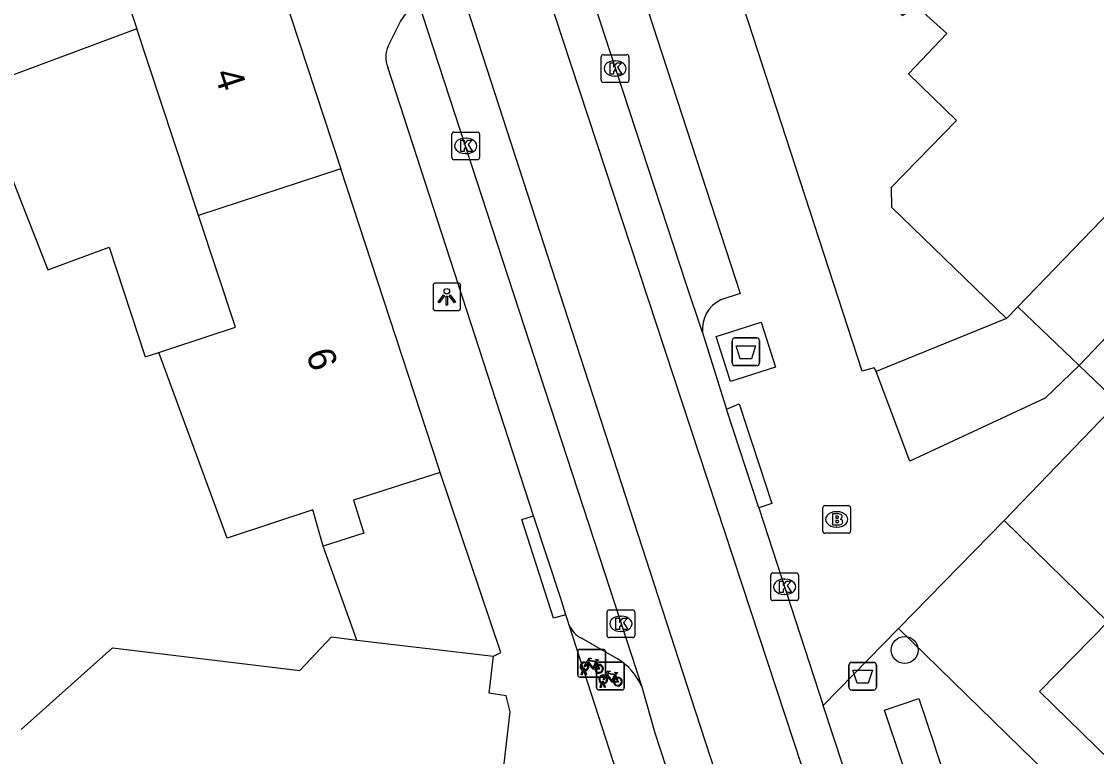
# Model space of a CAD drawing. Extents: x 160356 to 161355, y 381727 to 382845.
# Drawn here: x 160881.28 to 160920.14, y 382653.06 to 382679.63 of the extents above; entities that cross this region are included whole.
import ezdxf

# ---------------------------------------------------------------- set-up
doc = ezdxf.new("R2010")
doc.units = 0
for name, color, linetype in [('IMGEO_Afval_apart_plaats', 7, 'Continuous'), ('IMGEO_Afvalbak', 7, 'Continuous'), ('IMGEO_Boom', 7, 'Continuous'), ('IMGEO_Brandkraan', 7, 'Continuous'), ('IMGEO_Fietsenrek', 7, 'Continuous'), ('IMGEO_Hek', 7, 'Continuous'), ('IMGEO_Kolk', 7, 'Continuous'), ('IMGEO_Lichtpunt', 7, 'Continuous'), ('IMGEO_Muur', 7, 'Continuous'), ('IMGEO_Pand', 7, 'Continuous'), ('IMGEO_Pand_nummerreeks', 7, 'Continuous'), ('IMGEO_Rijbaan_lokaal_gesloten', 7, 'Continuous'), ('IMGEO_Voetpad_gesloten', 7, 'Continuous'), ('IMGEO_Voetpad_open', 7, 'Continuous')]:
    doc.layers.add(name, color=color, linetype=linetype)

msp = doc.modelspace()

# ---------------------------------------------------------------- linework, layer by layer
at = {"layer": 'IMGEO_Afval_apart_plaats'}
for p, q in [((160906.967, 382667.29), (160906.967, 382668.09)), ((160906.967, 382668.09), (160906.967, 382667.29)), ((160907.067, 382668.19), (160907.857, 382668.19)), ((160907.857, 382668.19), (160907.067, 382668.19)), ((160907.957, 382668.09), (160907.957, 382667.29)), ((160907.957, 382667.29), (160907.957, 382668.09)), ((160907.857, 382667.19), (160907.067, 382667.19)), ((160907.067, 382667.19), (160907.857, 382667.19))]:
    msp.add_line(p, q, dxfattribs=at)
msp.add_lwpolyline([(160907.11, 382667.904), (160907.814, 382667.904), (160907.665, 382667.434), (160907.259, 382667.434), (160907.11, 382667.904)], dxfattribs=at)
for centre, start, end in [((160907.067, 382668.09), 90, 180), ((160907.067, 382668.09), 90, 180), ((160907.857, 382668.09), 0, 90), ((160907.857, 382668.09), 360, 90), ((160907.067, 382667.29), 180, 270), ((160907.067, 382667.29), 180, 270), ((160907.857, 382667.29), 270, 0), ((160907.857, 382667.29), 270, 0)]:
    msp.add_arc(centre, 0.1, start, end, dxfattribs=at)
at = {"layer": 'IMGEO_Afvalbak'}
for p, q in [((160911.191, 382655.562), (160911.191, 382656.362)), ((160911.191, 382656.362), (160911.191, 382655.562)), ((160911.291, 382656.462), (160912.081, 382656.462)), ((160912.081, 382656.462), (160911.291, 382656.462)), ((160912.181, 382656.362), (160912.181, 382655.562)), ((160912.181, 382655.562), (160912.181, 382656.362)), ((160912.081, 382655.462), (160911.291, 382655.462)), ((160911.291, 382655.462), (160912.081, 382655.462))]:
    msp.add_line(p, q, dxfattribs=at)
msp.add_lwpolyline([(160911.334, 382656.176), (160912.038, 382656.176), (160911.889, 382655.706), (160911.483, 382655.706), (160911.334, 382656.176)], dxfattribs=at)
for centre, start, end in [((160911.291, 382656.362), 90, 180), ((160911.291, 382656.362), 90, 180), ((160912.081, 382656.362), 0, 90), ((160912.081, 382656.362), 360, 90), ((160911.291, 382655.562), 180, 270), ((160911.291, 382655.562), 180, 270), ((160912.081, 382655.562), 270, 0), ((160912.081, 382655.562), 270, 0)]:
    msp.add_arc(centre, 0.1, start, end, dxfattribs=at)
at = {"layer": 'IMGEO_Boom'}
msp.add_circle((160913.207, 382656.912), 0.489, dxfattribs=at)
at = {"layer": 'IMGEO_Brandkraan'}
for p, q in [((160910.321, 382662.129), (160911.173, 382662.129)), ((160910.246, 382661.203), (160910.246, 382662.055)), ((160910.734, 382661.909), (160910.759, 382661.909)), ((160911.247, 382662.055), (160911.247, 382661.203)), ((160910.757, 382661.349), (160910.732, 382661.349)), ((160911.173, 382661.129), (160910.321, 382661.129))]:
    msp.add_line(p, q, dxfattribs=at)
for points in [[(160910.321, 382662.129), (160911.173, 382662.129)], [(160910.246, 382661.203), (160910.246, 382662.055)], [(160910.594, 382661.829), (160910.594, 382661.429), (160910.807, 382661.429)], [(160910.825, 382661.829), (160910.594, 382661.829)], [(160910.773, 382661.748), (160910.719, 382661.748), (160910.719, 382661.672)], [(160911.247, 382662.055), (160911.247, 382661.203)], [(160910.719, 382661.672), (160910.772, 382661.672)], [(160910.781, 382661.596), (160910.719, 382661.596), (160910.719, 382661.515)], [(160910.719, 382661.515), (160910.781, 382661.515)], [(160911.173, 382661.129), (160910.321, 382661.129)]]:
    msp.add_lwpolyline(points, dxfattribs=at)
for centre, radius, start, end in [((160910.323, 382662.053), 0.0765, 91.552, 178.448), ((160910.323, 382662.053), 0.0765, 91.552, 178.448), ((160911.171, 382662.053), 0.0765, 1.552, 88.448), ((160911.171, 382662.053), 0.0765, 1.552, 88.448), ((160910.774, 382661.71), 0.0379, 267.8285, 90.9355), ((160910.829, 382661.684), 0.145, 59.4692, 91.5367), ((160910.854, 382661.731), 0.0922, 285.5137, 58.1501), ((160910.782, 382661.555), 0.0404, 269.8759, 90.5077), ((160910.813, 382661.68), 0.251, 268.6676, 293.5347), ((160910.859, 382661.539), 0.105, 301.3115, 78.989), ((160910.323, 382661.205), 0.0765, 181.552, 268.448), ((160910.323, 382661.205), 0.0765, 181.552, 268.448), ((160911.171, 382661.205), 0.0765, 271.552, 358.448), ((160911.171, 382661.205), 0.0765, 271.552, 358.448)]:
    msp.add_arc(centre, radius, start, end, dxfattribs=at)
for centre, major_axis, ratio, start_param, end_param in [((160910.733, 382661.629), (-0.387, 0.002), 0.722429, 4.712389, 7.853982), ((160910.758, 382661.629), (-0.39, 0.002), 0.717154, 1.570796, 4.712389)]:
    msp.add_ellipse(centre, major_axis=major_axis, ratio=ratio, start_param=start_param, end_param=end_param, dxfattribs=at)
at = {"layer": 'IMGEO_Fietsenrek'}
for p, q in [((160901.387, 382656.006), (160901.387, 382656.847)), ((160901.387, 382656.847), (160901.387, 382656.006)), ((160901.462, 382656.931), (160902.303, 382656.931)), ((160902.303, 382656.931), (160901.462, 382656.931)), ((160902.387, 382656.856), (160902.387, 382656.015)), ((160902.387, 382656.015), (160902.387, 382656.856)), ((160902.069, 382655.54), (160902.069, 382656.381)), ((160902.069, 382656.381), (160902.069, 382655.54)), ((160902.074, 382656.48), (160902.11, 382656.385)), ((160902.144, 382656.465), (160902.985, 382656.465)), ((160902.985, 382656.465), (160902.144, 382656.465)), ((160903.069, 382656.39), (160903.069, 382655.549)), ((160903.069, 382655.549), (160903.069, 382656.39)), ((160902.312, 382655.931), (160901.471, 382655.931)), ((160901.471, 382655.931), (160902.312, 382655.931)), ((160901.514, 382656.015), (160901.553, 382656.175)), ((160901.548, 382656.015), (160901.514, 382656.015)), ((160901.583, 382656.163), (160901.548, 382656.015)), ((160901.625, 382656.187), (160901.624, 382656.191)), ((160901.666, 382656.015), (160901.632, 382656.157)), ((160901.656, 382656.198), (160901.657, 382656.191)), ((160901.664, 382656.161), (160901.699, 382656.015)), ((160901.699, 382656.015), (160901.666, 382656.015)), ((160902.756, 382656.014), (160902.792, 382655.919)), ((160902.196, 382655.549), (160902.235, 382655.709)), ((160902.23, 382655.549), (160902.196, 382655.549)), ((160902.265, 382655.697), (160902.23, 382655.549)), ((160902.307, 382655.721), (160902.306, 382655.725)), ((160902.348, 382655.549), (160902.314, 382655.691)), ((160902.338, 382655.732), (160902.339, 382655.725)), ((160902.346, 382655.695), (160902.381, 382655.549)), ((160902.381, 382655.549), (160902.348, 382655.549)), ((160902.994, 382655.465), (160902.153, 382655.465)), ((160902.153, 382655.465), (160902.994, 382655.465))]:
    msp.add_line(p, q, dxfattribs=at)
for points in [[(160901.721, 382656.405), (160901.669, 382656.315), (160901.629, 382656.29), (160901.63, 382656.337), (160901.685, 382656.431)], [(160901.7, 382656.457), (160901.795, 382656.621), (160901.881, 382656.607), (160901.883, 382656.598), (160901.827, 382656.587), (160901.8, 382656.542), (160902.056, 382656.501)], [(160901.996, 382656.213), (160901.946, 382656.213), (160901.755, 382656.464), (160901.736, 382656.432)], [(160902.043, 382656.476), (160901.786, 382656.517), (160901.769, 382656.488), (160901.936, 382656.268), (160902.043, 382656.476)], [(160902.091, 382656.378), (160902.061, 382656.455), (160901.952, 382656.237), (160901.995, 382656.237)], [(160902.025, 382656.237), (160902.145, 382656.236), (160902.101, 382656.35)], [(160902.121, 382656.357), (160902.176, 382656.212), (160902.026, 382656.212)], [(160902.056, 382656.501), (160902.081, 382656.55), (160902.075, 382656.554), (160902.052, 382656.558), (160902.04, 382656.565), (160902.039, 382656.568), (160902.041, 382656.573), (160902.136, 382656.558), (160902.138, 382656.548), (160902.128, 382656.535), (160902.116, 382656.529), (160902.102, 382656.535), (160902.074, 382656.48)], [(160902.403, 382655.939), (160902.351, 382655.849), (160902.311, 382655.824), (160902.312, 382655.871), (160902.367, 382655.965)], [(160902.382, 382655.991), (160902.477, 382656.155), (160902.563, 382656.141), (160902.565, 382656.132), (160902.509, 382656.121), (160902.482, 382656.076), (160902.738, 382656.035)], [(160902.678, 382655.747), (160902.628, 382655.747), (160902.437, 382655.998), (160902.418, 382655.966)], [(160902.725, 382656.01), (160902.468, 382656.051), (160902.451, 382656.022), (160902.618, 382655.802), (160902.725, 382656.01)], [(160902.773, 382655.912), (160902.743, 382655.989), (160902.634, 382655.771), (160902.677, 382655.771)], [(160902.707, 382655.771), (160902.827, 382655.77), (160902.783, 382655.884)], [(160902.803, 382655.891), (160902.858, 382655.746), (160902.708, 382655.746)], [(160902.738, 382656.035), (160902.763, 382656.084), (160902.757, 382656.088), (160902.734, 382656.092), (160902.722, 382656.099), (160902.721, 382656.102), (160902.723, 382656.107), (160902.818, 382656.092), (160902.82, 382656.082), (160902.81, 382656.069), (160902.798, 382656.063), (160902.784, 382656.069), (160902.756, 382656.014)]]:
    msp.add_lwpolyline(points, dxfattribs=at)
for centre, radius, start, end in [((160901.465, 382656.853), 0.0779, 92.4484, 184.2845), ((160901.465, 382656.853), 0.0779, 92.4484, 184.2845), ((160902.309, 382656.853), 0.0779, 2.4484, 94.2845), ((160902.309, 382656.853), 0.0779, 2.4484, 94.2845), ((160901.627, 382656.316), 0.159, 62.6766, 242.1369), ((160901.627, 382656.316), 0.129, 63.3192, 238.903), ((160901.627, 382656.316), 0.129, 283.6043, 43.4302), ((160901.627, 382656.316), 0.159, 283.5766, 46.6042), ((160902.154, 382656.232), 0.159, 113.3408, 178.3217), ((160902.154, 382656.232), 0.159, 187.0065, 105.7708), ((160902.154, 382656.232), 0.129, 113.923, 177.9556), ((160902.154, 382656.232), 0.129, 188.6715, 104.5883), ((160902.147, 382656.387), 0.0779, 92.4484, 184.2845), ((160902.147, 382656.387), 0.0779, 92.4484, 184.2845), ((160902.991, 382656.387), 0.0779, 2.4484, 94.2845), ((160902.991, 382656.387), 0.0779, 2.4484, 94.2845), ((160901.465, 382656.009), 0.0779, 182.4484, 274.2845), ((160901.465, 382656.009), 0.0779, 182.4484, 274.2845), ((160901.607, 382656.187), 0.0499, 12.8025, 158.6934), ((160901.627, 382656.316), 0.159, 253.9967, 271.7867), ((160901.607, 382656.187), 0.0174, 12.8025, 163.4502), ((160901.627, 382656.316), 0.129, 253.415, 269.0204), ((160902.309, 382655.85), 0.159, 62.6766, 242.1369), ((160902.309, 382655.85), 0.129, 63.3192, 238.903), ((160902.309, 382656.009), 0.0779, 272.4484, 4.2845), ((160902.309, 382656.009), 0.0779, 272.4484, 4.2845), ((160902.309, 382655.85), 0.129, 283.6043, 43.4302), ((160902.309, 382655.85), 0.159, 283.5766, 46.6042), ((160902.836, 382655.766), 0.159, 113.3408, 178.3217), ((160902.836, 382655.766), 0.159, 187.0065, 105.7708), ((160902.836, 382655.766), 0.129, 113.923, 177.9556), ((160902.836, 382655.766), 0.129, 188.6715, 104.5883), ((160902.147, 382655.543), 0.0779, 182.4484, 274.2845), ((160902.147, 382655.543), 0.0779, 182.4484, 274.2845), ((160902.289, 382655.721), 0.0499, 12.8025, 158.6934), ((160902.309, 382655.85), 0.159, 253.9967, 271.7867), ((160902.289, 382655.721), 0.0174, 12.8025, 163.4502), ((160902.309, 382655.85), 0.129, 253.415, 269.0204), ((160902.991, 382655.543), 0.0779, 272.4484, 4.2845), ((160902.991, 382655.543), 0.0779, 272.4484, 4.2845)]:
    msp.add_arc(centre, radius, start, end, dxfattribs=at)
at = {"layer": 'IMGEO_Hek'}
msp.add_lwpolyline([(160919.514, 382667.199), (160929.03, 382677.173)], dxfattribs=at)
at = {"layer": 'IMGEO_Kolk'}
for p, q in [((160902.311, 382678.43), (160903.163, 382678.43)), ((160902.236, 382677.504), (160902.236, 382678.356)), ((160902.724, 382678.21), (160902.749, 382678.21)), ((160903.237, 382678.356), (160903.237, 382677.504)), ((160902.747, 382677.65), (160902.722, 382677.65)), ((160903.163, 382677.43), (160902.311, 382677.43)), ((160896.835, 382674.708), (160896.835, 382675.56)), ((160896.91, 382675.634), (160897.762, 382675.634)), ((160897.323, 382675.414), (160897.348, 382675.414)), ((160897.836, 382675.56), (160897.836, 382674.708)), ((160897.762, 382674.634), (160896.91, 382674.634)), ((160897.346, 382674.854), (160897.321, 382674.854)), ((160908.364, 382658.768), (160908.364, 382659.62)), ((160908.439, 382659.694), (160909.291, 382659.694)), ((160908.852, 382659.474), (160908.877, 382659.474)), ((160909.365, 382659.62), (160909.365, 382658.768)), ((160909.291, 382658.694), (160908.439, 382658.694)), ((160908.875, 382658.914), (160908.85, 382658.914)), ((160902.446, 382657.43), (160902.446, 382658.282)), ((160902.521, 382658.356), (160903.373, 382658.356)), ((160903.447, 382658.282), (160903.447, 382657.43)), ((160902.934, 382658.136), (160902.959, 382658.136)), ((160902.957, 382657.576), (160902.932, 382657.576)), ((160903.373, 382657.356), (160902.521, 382657.356))]:
    msp.add_line(p, q, dxfattribs=at)
for points in [[(160902.311, 382678.43), (160903.163, 382678.43)], [(160902.236, 382677.504), (160902.236, 382678.356)], [(160902.557, 382678.13), (160902.68, 382678.13), (160902.68, 382677.979), (160902.81, 382678.13), (160902.974, 382678.13), (160902.828, 382677.979), (160902.981, 382677.73), (160902.829, 382677.73), (160902.744, 382677.894), (160902.68, 382677.827), (160902.68, 382677.73), (160902.557, 382677.73), (160902.557, 382678.13)], [(160903.237, 382678.356), (160903.237, 382677.504)], [(160903.163, 382677.43), (160902.311, 382677.43)], [(160896.835, 382674.708), (160896.835, 382675.56)], [(160896.91, 382675.634), (160897.762, 382675.634)], [(160897.156, 382675.334), (160897.279, 382675.334), (160897.279, 382675.183), (160897.409, 382675.334), (160897.573, 382675.334), (160897.427, 382675.183), (160897.58, 382674.934), (160897.428, 382674.934), (160897.343, 382675.098), (160897.279, 382675.031), (160897.279, 382674.934), (160897.156, 382674.934), (160897.156, 382675.334)], [(160897.836, 382675.56), (160897.836, 382674.708)], [(160897.762, 382674.634), (160896.91, 382674.634)], [(160908.364, 382658.768), (160908.364, 382659.62)], [(160908.439, 382659.694), (160909.291, 382659.694)], [(160908.685, 382659.394), (160908.808, 382659.394), (160908.808, 382659.243), (160908.938, 382659.394), (160909.102, 382659.394), (160908.956, 382659.243), (160909.109, 382658.994), (160908.957, 382658.994), (160908.872, 382659.158), (160908.808, 382659.091), (160908.808, 382658.994), (160908.685, 382658.994), (160908.685, 382659.394)], [(160909.365, 382659.62), (160909.365, 382658.768)], [(160909.291, 382658.694), (160908.439, 382658.694)], [(160902.446, 382657.43), (160902.446, 382658.282)], [(160902.521, 382658.356), (160903.373, 382658.356)], [(160903.447, 382658.282), (160903.447, 382657.43)], [(160902.767, 382658.056), (160902.89, 382658.056), (160902.89, 382657.905), (160903.02, 382658.056), (160903.184, 382658.056), (160903.038, 382657.905), (160903.191, 382657.656), (160903.039, 382657.656), (160902.954, 382657.82), (160902.89, 382657.753), (160902.89, 382657.656), (160902.767, 382657.656), (160902.767, 382658.056)], [(160903.373, 382657.356), (160902.521, 382657.356)]]:
    msp.add_lwpolyline(points, dxfattribs=at)
for centre, start, end in [((160902.313, 382678.354), 91.552, 178.448), ((160902.313, 382678.354), 91.552, 178.448), ((160903.161, 382678.354), 1.552, 88.448), ((160903.161, 382678.354), 1.552, 88.448), ((160902.313, 382677.506), 181.552, 268.448), ((160902.313, 382677.506), 181.552, 268.448), ((160903.161, 382677.506), 271.552, 358.448), ((160903.161, 382677.506), 271.552, 358.448), ((160896.912, 382675.558), 91.552, 178.448), ((160896.912, 382675.558), 91.552, 178.448), ((160897.76, 382675.558), 1.552, 88.448), ((160897.76, 382675.558), 1.552, 88.448), ((160896.912, 382674.71), 181.552, 268.448), ((160896.912, 382674.71), 181.552, 268.448), ((160897.76, 382674.71), 271.552, 358.448), ((160897.76, 382674.71), 271.552, 358.448), ((160908.441, 382659.618), 91.552, 178.448), ((160908.441, 382659.618), 91.552, 178.448), ((160909.289, 382659.618), 1.552, 88.448), ((160909.289, 382659.618), 1.552, 88.448), ((160908.441, 382658.77), 181.552, 268.448), ((160908.441, 382658.77), 181.552, 268.448), ((160909.289, 382658.77), 271.552, 358.448), ((160909.289, 382658.77), 271.552, 358.448), ((160902.523, 382658.28), 91.552, 178.448), ((160902.523, 382658.28), 91.552, 178.448), ((160903.371, 382658.28), 1.552, 88.448), ((160903.371, 382658.28), 1.552, 88.448), ((160902.523, 382657.432), 181.552, 268.448), ((160902.523, 382657.432), 181.552, 268.448), ((160903.371, 382657.432), 271.552, 358.448), ((160903.371, 382657.432), 271.552, 358.448)]:
    msp.add_arc(centre, 0.0765, start, end, dxfattribs=at)
for centre, major_axis, ratio, start_param, end_param in [((160902.723, 382677.93), (-0.387, 0.002), 0.722429, 4.712389, 7.853982), ((160902.748, 382677.93), (-0.39, 0.002), 0.717154, 1.570796, 4.712389), ((160897.322, 382675.134), (-0.387, 0.002), 0.722429, 4.712389, 7.853982), ((160897.347, 382675.134), (-0.39, 0.002), 0.717154, 1.570796, 4.712389), ((160908.851, 382659.194), (-0.387, 0.002), 0.722429, 4.712389, 7.853982), ((160908.876, 382659.194), (-0.39, 0.002), 0.717154, 1.570796, 4.712389), ((160902.933, 382657.856), (-0.387, 0.002), 0.722429, 4.712389, 7.853982), ((160902.958, 382657.856), (-0.39, 0.002), 0.717154, 1.570796, 4.712389)]:
    msp.add_ellipse(centre, major_axis=major_axis, ratio=ratio, start_param=start_param, end_param=end_param, dxfattribs=at)
at = {"layer": 'IMGEO_Lichtpunt'}
for p, q in [((160896.153, 382670.081), (160896.153, 382669.274)), ((160896.153, 382670.081), (160896.153, 382669.274)), ((160897.055, 382670.176), (160896.247, 382670.176)), ((160897.055, 382670.176), (160896.247, 382670.176)), ((160897.149, 382669.274), (160897.149, 382670.081)), ((160897.149, 382669.274), (160897.149, 382670.081)), ((160896.247, 382669.18), (160897.055, 382669.18)), ((160896.247, 382669.18), (160897.055, 382669.18))]:
    msp.add_line(p, q, dxfattribs=at)
for points in [[(160896.527, 382669.745), (160896.566, 382669.717), (160896.378, 382669.455), (160896.34, 382669.482), (160896.527, 382669.745)], [(160896.629, 382669.697), (160896.676, 382669.697), (160896.676, 382669.375), (160896.629, 382669.375), (160896.629, 382669.697)], [(160896.739, 382669.717), (160896.777, 382669.744), (160896.964, 382669.482), (160896.925, 382669.454), (160896.739, 382669.717)]]:
    msp.add_lwpolyline(points, dxfattribs=at)
msp.add_circle((160896.652, 382669.879), 0.0994, dxfattribs=at)
for centre, start, end in [((160896.247, 382670.081), 90, 180), ((160896.247, 382670.081), 90, 180), ((160897.055, 382670.081), 0, 90), ((160897.055, 382670.081), 0, 90), ((160896.247, 382669.274), 180, 270), ((160896.247, 382669.274), 180, 270), ((160897.055, 382669.274), 270, 0), ((160897.055, 382669.274), 270, 360)]:
    msp.add_arc(centre, 0.0946, start, end, dxfattribs=at)
at = {"layer": 'IMGEO_Muur'}
msp.add_lwpolyline([(160893.399, 382657.271), (160892.187, 382660.663)], dxfattribs=at)
at = {"layer": 'IMGEO_Pand'}
for points in [[(160899.545, 382704.263), (160904.304, 382705.797), (160912.782, 382708.53), (160915.044, 382707.821), (160915.31, 382707.004), (160913.114, 382706.288), (160914.603, 382701.757), (160915.316, 382701.989), (160917.018, 382701.765), (160917.524, 382700.215), (160916.289, 382699.003), (160915.566, 382698.767), (160917.194, 382693.776), (160917.917, 382694.012), (160919.625, 382693.769), (160921.999, 382686.486), (160922.875, 382685.106), (160921.278, 382683.452), (160924.703, 382680.147), (160926.3, 382681.801), (160927.351, 382680.787), (160927.354, 382679.736), (160917.301, 382669.319)], [(160888.323, 382684.217), (160889.44, 382684.599), (160889.775, 382683.578), (160892.819, 382674.298)], [(160888.323, 382684.217), (160884.289, 382682.881), (160885.45, 382679.363)], [(160906.523, 382682.794), (160907.159, 382682.474), (160910.384, 382683.534), (160911.161, 382681.241), (160913.144, 382681.826), (160913.565, 382680.466), (160912.946, 382680.075), (160913.111, 382679.844), (160913.638, 382680.169), (160914.732, 382679.197), (160913.344, 382677.742), (160915.077, 382676.052), (160912.716, 382673.624), (160912.733, 382672.92), (160916.884, 382668.887)], [(160885.45, 382679.363), (160879.652, 382677.206)], [(160887.678, 382672.611), (160885.45, 382679.363)], [(160879.652, 382677.206), (160882.231, 382670.653), (160884.442, 382671.476), (160885.752, 382667.506), (160886.239, 382667.667)], [(160892.819, 382674.298), (160887.678, 382672.611)], [(160896.416, 382663.329), (160896.368, 382663.479), (160892.819, 382674.298)], [(160886.239, 382667.667), (160886.717, 382667.825), (160889.008, 382668.58), (160887.678, 382672.611)], [(160916.884, 382668.887), (160917.301, 382669.319)], [(160896.416, 382663.329), (160893.273, 382662.323), (160893.654, 382661.132), (160892.187, 382660.663), (160891.811, 382661.975), (160888.709, 382660.952), (160886.239, 382667.667)], [(160916.796, 382661.589), (160920.909, 382665.86)], [(160916.796, 382661.589), (160920.544, 382657.927), (160918.084, 382655.41), (160922.176, 382651.413), (160930.382, 382659.902), (160931.729, 382658.599), (160935.789, 382662.8), (160936.813, 382661.811), (160937.272, 382662.286)], [(160881.262, 382654.031), (160884.571, 382656.984), (160891.341, 382656.163), (160892.484, 382657.38), (160893.399, 382657.271), (160898.334, 382656.683)], [(160899.877, 382652.15), (160899.671, 382652.175), (160899.641, 382651.919), (160898.624, 382651.975), (160898.948, 382654.678), (160898.793, 382655.257), (160898.18, 382655.344), (160898.334, 382656.683)]]:
    msp.add_lwpolyline(points, dxfattribs=at)
at = {"layer": 'IMGEO_Rijbaan_lokaal_gesloten'}
for points in [[(160890.566, 382710.367), (160893.108, 382702.497), (160901.141, 382678.071), (160911.338, 382647.054), (160916.223, 382631.907), (160916.682, 382629.841), (160916.026, 382625.054), (160915.043, 382619.677), (160910.879, 382596.956), (160909.543, 382590.278)], [(160887.653, 382456.83), (160887.765, 382457.813), (160889.463, 382469.386), (160893.567, 382497.156), (160896.671, 382520.511), (160898.338, 382534.469), (160903.005, 382571.636), (160911.38, 382618.594), (160912.088, 382625.073), (160912.338, 382628.886), (160912.296, 382632.302), (160911.921, 382634.761), (160911.13, 382637.802), (160909.671, 382642.344), (160905.484, 382655.177), (160894.255, 382689.802), (160887.849, 382709.451)], [(160905.895, 382668.391), (160905.31, 382670.147), (160893.92, 382704.918)], [(160895.384, 382681.054), (160903.697, 382655.584)], [(160905.895, 382668.391), (160906.727, 382665.718), (160906.767, 382665.612)], [(160907.929, 382662.054), (160906.767, 382665.612)], [(160907.929, 382662.054), (160910.263, 382654.905)], [(160903.697, 382655.584), (160904.178, 382653.916), (160909.561, 382637.435)], [(160912.788, 382647.225), (160910.263, 382654.905)]]:
    msp.add_lwpolyline(points, dxfattribs=at)
at = {"layer": 'IMGEO_Voetpad_gesloten'}
for points in [[(160896.536, 382702.717), (160907.256, 382669.794), (160906.556, 382669.567)], [(160912.172, 382666.977), (160912.102, 382667.106), (160911.672, 382666.986), (160906.523, 382682.794)], [(160906.913, 382666.619), (160906.394, 382668.243), (160908.011, 382668.76), (160908.53, 382667.136), (160906.913, 382666.619)], [(160919.514, 382667.199), (160918.289, 382666.016), (160913.392, 382663.74), (160912.172, 382666.977)], [(160920.909, 382665.86), (160919.514, 382667.199)], [(160906.767, 382665.612), (160907.226, 382665.814), (160908.403, 382662.209), (160907.929, 382662.054)], [(160912.986, 382657.691), (160916.796, 382661.589)], [(160910.263, 382654.905), (160912.986, 382657.691)], [(160914.905, 382651.571), (160913.665, 382651.179), (160912.476, 382654.737), (160913.714, 382655.155), (160914.905, 382651.571)]]:
    msp.add_lwpolyline(points, dxfattribs=at)
msp.add_arc((160907.065, 382668.507), 1.176, 115.6623, 185.6592, dxfattribs=at)
at = {"layer": 'IMGEO_Voetpad_open'}
for points in [[(160919.514, 382667.199), (160929.03, 382677.173), (160929.155, 382677.06), (160929.429, 382677.274), (160929.254, 382677.442), (160937.356, 382685.856), (160942.751, 382686.982)], [(160894.53, 382678.742), (160894.973, 382679.629)], [(160899.781, 382661.764), (160894.524, 382677.982)], [(160917.301, 382669.319), (160919.514, 382667.199)], [(160916.884, 382668.887), (160912.172, 382666.977)], [(160898.334, 382656.683), (160898.608, 382656.824), (160896.416, 382663.329)], [(160900.96, 382658.185), (160900.507, 382658.056), (160899.359, 382661.628), (160899.781, 382661.764)], [(160900.96, 382658.185), (160900.759, 382658.809), (160899.781, 382661.764)], [(160901.081, 382657.808), (160901.032, 382657.961), (160900.96, 382658.185)], [(160909.066, 382633.12), (160901.081, 382657.808)], [(160962.811, 382605.245), (160947.212, 382624.295), (160912.986, 382657.691)], [(160902.803, 382656.597), (160901.524, 382657.339)]]:
    msp.add_lwpolyline(points, dxfattribs=at)
for centre, radius, start, end in [((160893.613, 382680.793), 1.79, 319.4444, 8.3783), ((160895.378, 382678.355), 0.932, 155.4809, 203.6144), ((160901.933, 382658.169), 0.926, 202.9739, 243.7601), ((160901.779, 382654.792), 2.075, 22.4324, 60.4261)]:
    msp.add_arc(centre, radius, start, end, dxfattribs=at)

# ---------------------------------------------------------------- texts
at = {"layer": 'IMGEO_Pand_nummerreeks'}
for s, rotation, p in [('4', 288.1578, (160888.233, 382677.755)), ('6', 288.1568, (160891.553, 382667.631))]:
    msp.add_text(s, height=1, rotation=rotation, dxfattribs=at).set_placement(p)

doc.saveas('drawing.dxf')
